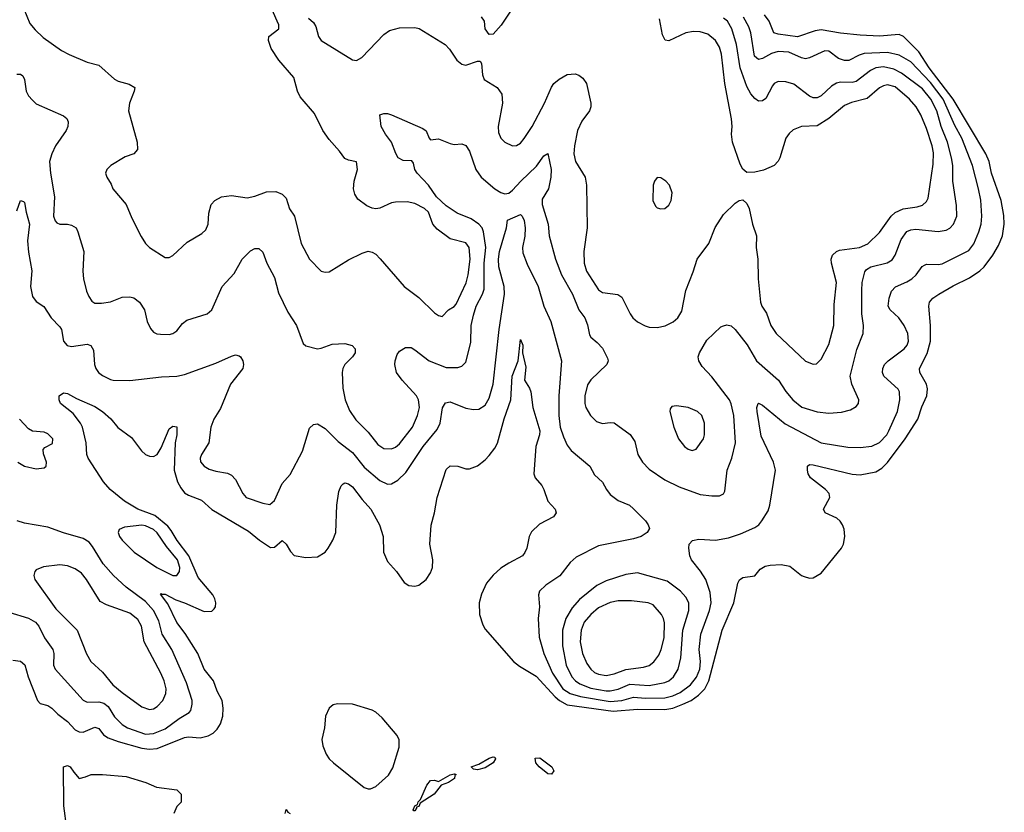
# Model space of a CAD drawing. Header units: inches. Extents: x 884549 to 1028252, y 526810 to 653624.
# Tile 714 of 1056: x 973465 to 978509, y 602837 to 606897. Entities that reach past the tile are written whole.
import ezdxf

# ---------------------------------------------------------------- set-up
doc = ezdxf.new("R2010")
doc.units = ezdxf.units.IN
doc.header["$MEASUREMENT"] = 0
doc.layers.add('A9670', color=7, linetype='Continuous')

msp = doc.modelspace()

# ---------------------------------------------------------------- linework, layer by layer
at = {"layer": 'A9670', "color": 5}
for points, elevation in [([(973470.5, 606990.5), (973517.8, 606877.8), (973544.1, 606844.1), (973585.5, 606805.5), (973679.6, 606739.6), (973718.4, 606718.4), (973810, 606678.6), (973870, 606663.2), (973950, 606591.6), (973970, 606581.3), (974025.7, 606565.7), (974054.4, 606550), (974051.8, 606530), (974027.9, 606470), (974022.8, 606430), (974067.6, 606270), (974068.5, 606231.5), (974050.3, 606209.7), (974006.1, 606193.9), (973931.3, 606150), (973911.3, 606130), (973904, 606110), (973911, 606090), (973933.8, 606053.8), (973941.6, 606030), (974010.3, 605950), (974039.3, 605879.3), (974086.6, 605786.6), (974110, 605750.7), (974130.7, 605730), (974210, 605678), (974230, 605678), (974250, 605688.2), (974323.5, 605756.5), (974398, 605802), (974418.9, 605821.1), (974430.9, 605850), (974433.7, 605906.3), (974446, 605950), (974464.5, 605970), (974499, 605990), (974550, 605996.4), (974630, 605984.2), (974670, 605992.6), (974730, 606014.4), (974776.9, 606016.9), (974810, 606002.6), (974830, 605983), (974847.7, 605927.7), (974872.6, 605890), (974906.3, 605750), (974949.4, 605669.4), (975009.2, 605609.2), (975030, 605603.7), (975050, 605605.7), (975150, 605666.4), (975219.7, 605700.3), (975250, 605710.4), (975270, 605706.4), (975290, 605694.9), (975312.4, 605672.4), (975434.4, 605530), (975510, 605474.6), (975590, 605395.6), (975610, 605381.7), (975630, 605375.8), (975661.7, 605410), (975690, 605427), (975701.1, 605438.9), (975751.8, 605548.2), (975762, 605590), (975772.4, 605670), (975767.5, 605730), (975750, 605753.1), (975670, 605774), (975603.2, 605823.2), (975581.8, 605850), (975559.9, 605910), (975538.4, 605930), (975490, 605955.4), (975450, 605964.2), (975390, 605962.9), (975370, 605959.4), (975310, 605932.1), (975290, 605928.2), (975270, 605931.6), (975243.8, 605943.8), (975197.7, 605977.7), (975182.3, 606002.3), (975175.8, 606030), (975179.2, 606070), (975195.8, 606130), (975190, 606169.2), (975150, 606176.4), (975130, 606186.2), (975104, 606224), (975050, 606282.6), (975018.2, 606330), (974975.4, 606415.4), (974901.7, 606501.6), (974888.9, 606530), (974870, 606600.7), (974792.8, 606690), (974753.6, 606750), (974739.5, 606790), (974741.2, 606810), (974792.7, 606850), (974791.8, 606870), (974784.5, 606890), (974739.5, 606990)], 2180), ([(975990, 606955.8), (975932.1, 606867.9), (975890, 606822), (975870, 606821.2), (975849.6, 606850), (975846, 606890), (975830, 606912)], 2180), ([(973430, 603616.9), (973470, 603611.1), (973491.6, 603591.6), (973508.2, 603530), (973556.3, 603410), (973570, 603394.5), (973610, 603383.2), (973630, 603370.2), (973660.2, 603340.2), (973710, 603302.6), (973750, 603259.3), (973770, 603249), (973790, 603247.4), (973850, 603273.5), (973870, 603265.4), (973894.4, 603234.4), (973918.7, 603218.7), (973970, 603199), (974090, 603164.5), (974130, 603160.7), (974170, 603163.3), (974310, 603220.1), (974330, 603222.7), (974390, 603218.2), (974430.8, 603229.2), (974457, 603243), (974476.9, 603263.1), (974493.1, 603290), (974505.2, 603330), (974507.7, 603370), (974501.5, 603410), (974477.2, 603457.2), (974457.5, 603510), (974410.5, 603570), (974377.1, 603650), (974312.3, 603752.3), (974269.7, 603809.7), (974224.1, 603904.1), (974186.3, 603953.7), (974190, 603958), (974193.9, 603953.9), (974210, 603953.6), (974264.3, 603924.3), (974310.1, 603910.1), (974410, 603865.3), (974450, 603867.6), (974461.3, 603878.7), (974468.1, 603890), (974469.9, 603910), (974464.7, 603930), (974453.9, 603950), (974379, 604039), (974330.9, 604150), (974271, 604229), (974240.9, 604280.9), (974223.1, 604303.1), (974157.5, 604357.5), (974070, 604389.1), (974002, 604430), (973928.6, 604490), (973894.5, 604530), (973816.4, 604650), (973809.8, 604670), (973806.4, 604730), (973786.3, 604810), (973776.5, 604830), (973739.5, 604879.5), (973674.7, 604930), (973666.8, 604950), (973667.4, 604970), (973690, 604985.7), (973710, 604982.3), (973755.8, 604955.8), (973850, 604916.2), (973890, 604890.2), (973931.5, 604851.5), (973968.6, 604808.6), (974037.4, 604757.4), (974088.6, 604688.6), (974110, 604670.3), (974130, 604660.8), (974150, 604659), (974170, 604670.3), (974190, 604704.4), (974230, 604800.8), (974250, 604815.3), (974270, 604811), (974270.1, 604769.9), (974261.2, 604730), (974256.4, 604590), (974273.2, 604530), (974290, 604498.2), (974310, 604472.9), (974330, 604460.5), (974396, 604436), (974450, 604387), (974637.6, 604277.6), (974694, 604230), (974750, 604193), (974770, 604195.2), (974810, 604228.9), (974830, 604210.3), (974852.3, 604172.3), (974871.8, 604151.8), (974930, 604141.3), (974990, 604144.9), (975029.6, 604170), (975046, 604190), (975069.8, 604230.2), (975085.1, 604270), (975089.6, 604410), (975100.7, 604479.3), (975111.3, 604508.7), (975121.4, 604518.5), (975130, 604523.8), (975150, 604519.6), (975170, 604504.2), (975219.2, 604439.2), (975263.9, 604390), (975308.3, 604310), (975326.6, 604250), (975329.1, 604169.1), (975350, 604121.5), (975395.2, 604070), (975434, 604014), (975458.6, 603998.6), (975490, 603995.2), (975510, 604001.1), (975547, 604030), (975570, 604064), (975579.9, 604090), (975580.6, 604130), (975565.4, 604210), (975572.1, 604307.9), (975589.8, 604370), (975603.5, 604450), (975650, 604593), (975670, 604611.5), (975710, 604610.3), (975750, 604596.5), (975770, 604596), (975810, 604611.6), (975850, 604642.3), (975870, 604664.4), (975898.4, 604701.6), (975911.9, 604728.1), (975947.1, 604852.9), (975980.7, 604950), (975988.1, 605070), (976019.3, 605150), (976030, 605258.8), (976042.4, 605230), (976040.4, 605190), (976057.2, 605117.2), (976051.1, 605050), (976076.5, 605010), (976083.8, 604990), (976093.6, 604910), (976129.3, 604790), (976127.5, 604770), (976108.4, 604710), (976098.9, 604570), (976105.3, 604550), (976139.5, 604510), (976150.3, 604490), (976170.4, 604430), (976207.7, 604390), (976213.4, 604370), (976198.8, 604350), (976127.9, 604312.1), (976087.1, 604272.9), (976075.2, 604250), (976062.4, 604190), (976053.2, 604166.8), (976040.3, 604150), (975970, 604113.6), (975930, 604087.1), (975890, 604051.9), (975855.8, 604010), (975830, 603953.5), (975818.1, 603910), (975820.1, 603850), (975837.3, 603797.3), (975850, 603774.4), (975993.8, 603610), (976025, 603585), (976110, 603534.1), (976208.7, 603428.7), (976230.1, 603410), (976270, 603388.1), (976504.7, 603355.3), (976630, 603365.7), (976770, 603362.6), (976810, 603370.9), (976862.7, 603390), (976904, 603410), (976942.5, 603437.5), (976973.9, 603470), (976995.7, 603510), (977062.8, 603770), (977123, 603910), (977143.9, 604010), (977152.2, 604027.7), (977170, 604039.5), (977230, 604048.8), (977258.2, 604081.8), (977283.1, 604096.9), (977310, 604103.2), (977366.3, 604106.3), (977410, 604097.7), (977470, 604050.2), (977484, 604044), (977510, 604036.8), (977530, 604038.6), (977570, 604061.3), (977675, 604190), (977684.3, 604210), (977691.1, 604250), (977687.6, 604287.6), (977680.4, 604310), (977668.3, 604328.3), (977650, 604342.7), (977591.1, 604371.1), (977582.4, 604390), (977615.1, 604450), (977610.9, 604470), (977592, 604490), (977516.4, 604550), (977504.5, 604570), (977499.8, 604590), (977501.3, 604610), (977510, 604618), (977530, 604617.2), (977730, 604568.9), (977770, 604565.4), (977850, 604580.5), (977881.1, 604598.9), (977910, 604627.8), (978000.1, 604750), (978065.6, 604850), (978086.1, 604913.9), (978111.9, 604970), (978114.9, 605005.1), (978110, 605029.6), (978076.3, 605090), (978074.1, 605110), (978113.3, 605186.8), (978129.9, 605250), (978130.9, 605330.9), (978121.2, 605430), (978124.7, 605450), (978142.4, 605470), (978173, 605490), (978246.3, 605533.7), (978330, 605574.1), (978384, 605610), (978404.9, 605630), (978450.4, 605690), (978479.7, 605740.3), (978499, 605790), (978508.6, 605850), (978506.1, 605893.9), (978492.2, 605970), (978443.2, 606110), (978431.2, 606170), (978413.7, 606210), (978246.1, 606490), (978123.2, 606650), (978070, 606732.7), (977992.4, 606810), (977970, 606820.4), (977870, 606811.8), (977770, 606818), (977670, 606827.2), (977570, 606844.8), (977539.6, 606840.4), (977450, 606808.9), (977350, 606821.9), (977328.7, 606830), (977304.7, 606890), (977280.8, 606920.8)], 2120), ([(973450, 605917.3), (973469.8, 605970), (973485.2, 605965.2), (973490, 605961), (973497.5, 605910), (973515.2, 605850), (973504.8, 605764.8), (973510, 605706.8), (973527.3, 605610), (973519.7, 605530), (973530, 605479.1), (973550, 605454), (973588.4, 605428.4), (973625.7, 605370), (973670, 605323.7), (973679.1, 605310), (973689.3, 605250), (973708.6, 605228.6), (973730, 605223.2), (973810, 605234.9), (973830, 605227.3), (973843.4, 605203.4), (973849, 605130), (973855.3, 605110), (973868.7, 605090), (973890, 605073.4), (973930, 605052.9), (973944.7, 605050), (974030, 605047.9), (974191.9, 605068.1), (974270, 605070.9), (974310, 605079.4), (974470, 605137.7), (974550, 605174), (974570, 605179.5), (974590, 605175.5), (974596.3, 605170), (974608.7, 605148.7), (974612.2, 605130), (974608.8, 605110), (974544.8, 605030), (974494.4, 604905.6), (974459.7, 604850), (974444.5, 604810), (974434, 604730), (974396.5, 604670), (974389.1, 604650), (974391.7, 604631.7), (974410.4, 604610), (974435.2, 604595.2), (974470, 604583.5), (974530, 604573.2), (974550, 604563.2), (974570, 604541.1), (974607.8, 604470), (974624.9, 604450), (974710, 604419.7), (974746, 604414), (974770, 604434.3), (974810, 604520.4), (974850, 604567.3), (974913.2, 604686.8), (974950, 604804), (974970, 604823.8), (974990, 604826.7), (975030, 604803.1), (975096, 604736), (975170, 604679.3), (975230, 604604), (975310, 604535.6), (975350, 604518), (975370, 604519.6), (975402.7, 604537.3), (975443, 604577), (975532.5, 604710), (975602.8, 604797.2), (975618.4, 604830), (975630.7, 604909.3), (975645.7, 604934.3), (975670, 604939.6), (975750, 604906.9), (975790, 604899.6), (975817.4, 604902.6), (975850, 604922), (975870, 604958.4), (975890.4, 605029.6), (975920.8, 605310), (975949.2, 605490), (975947, 605530), (975919.8, 605630), (975917.5, 605670), (975922.9, 605710), (975958.5, 605830), (975964.2, 605870), (976030, 605898.2), (976039.1, 605890), (976048.9, 605868.9), (976054, 605830), (976052.4, 605787.6), (976040.4, 605730), (976042.7, 605702.7), (976064.1, 605644.1), (976120.9, 605530), (976149.4, 605429.4), (976185, 605350), (976240.7, 605150), (976227.5, 604970), (976227.3, 604870), (976233.2, 604810), (976250, 604760.2), (976270, 604716.9), (976289.6, 604689.6), (976386, 604610), (976410, 604564.9), (976450, 604528.2), (976470.2, 604490), (976490, 604464.7), (976530, 604434.2), (976588.4, 604410), (976610, 604391.6), (976670.3, 604330), (976684.9, 604310), (976690.4, 604290), (976679.3, 604270), (976647.7, 604250), (976610, 604237.2), (976430, 604202.4), (976315.5, 604144.5), (976284.2, 604115.8), (976231.5, 604048.5), (976159.5, 604000.5), (976128.5, 603970), (976122, 603950), (976128.5, 603890), (976121.7, 603830), (976126.4, 603733.6), (976149.4, 603650), (976195.1, 603550), (976247.7, 603470), (976285.1, 603445.1), (976337.8, 603430), (976490, 603404.6), (976550, 603409.8), (976610, 603426.9), (976670, 603422.3), (976770, 603423.6), (976810, 603433.2), (976848.4, 603450), (976901.5, 603490), (976931.6, 603528.4), (976949.5, 603570), (976953, 603610), (976945.3, 603670), (976955, 603750), (976999.3, 603870), (977007.5, 603910), (977001.9, 603961.9), (976979.1, 604030), (976952.4, 604072.4), (976906.6, 604130), (976898.2, 604150), (976892.4, 604190), (976895.1, 604210), (976911.1, 604228.9), (976943.5, 604236.5), (977030, 604231), (977096.5, 604243.5), (977157.5, 604262.6), (977230, 604296.1), (977250.6, 604309.4), (977267.2, 604330), (977298.4, 604381.6), (977308.4, 604410), (977336.4, 604590), (977325.6, 604630), (977263.6, 604763.6), (977242.7, 604890), (977241.4, 604910), (977247.6, 604930), (977250, 604932), (977270, 604922.3), (977386.2, 604826.2), (977570, 604729.5), (977707.1, 604707.1), (977770, 604705.4), (977830, 604711.8), (977870, 604730.2), (977907.5, 604770), (977917.9, 604790), (977962.2, 604890), (977973.2, 604950), (977971.7, 604990), (977964.9, 605004.9), (977892, 605070), (977884.8, 605090), (977886.2, 605110), (977894.8, 605130), (977913.1, 605150), (977995.3, 605210), (978010.6, 605230), (978018, 605250), (978014.5, 605290), (977996.2, 605330), (977968.8, 605370), (977924.5, 605410), (977914.4, 605430), (977918.1, 605470), (977930, 605507), (977951.1, 605528.9), (978010, 605553.5), (978035.8, 605570), (978057.1, 605590), (978087.9, 605632.1), (978100, 605640), (978110, 605644.7), (978170, 605642.2), (978190, 605646.4), (978326.2, 605713.8), (978352.1, 605747.9), (978377.8, 605810), (978390.6, 605850), (978394.3, 605890), (978388.4, 605971.6), (978377.3, 606030), (978345.1, 606150), (978291.5, 606290), (978255.6, 606355.6), (978196.3, 606490), (978130, 606575.8), (978030, 606680.1), (977970, 606714.4), (977910, 606728.7), (977790, 606722.9), (977764.6, 606715.4), (977712.5, 606687.5), (977690, 606687), (977658.8, 606698.8), (977610, 606735.5), (977590, 606736.8), (977510, 606701.1), (977490, 606696.8), (977470, 606701.1), (977404.2, 606730), (977350, 606733.9), (977316.3, 606723.7), (977270, 606697.7), (977250, 606692.4), (977229.4, 606710), (977209.5, 606829.5), (977199.4, 606859.4), (977172.8, 606910)], 2140), ([(973450, 606618), (973470, 606618.4), (973480.5, 606610), (973490, 606591), (973498.4, 606530), (973510, 606507.2), (973530, 606483.7), (973550, 606466.3), (973690, 606404.9), (973707.3, 606390), (973714.2, 606374.2), (973712, 606350), (973702.8, 606330), (973648.4, 606250), (973629.3, 606210), (973618, 606170), (973622.2, 606110), (973643.5, 605990), (973639, 605890), (973646.7, 605866.7), (973656, 605856), (973670, 605848.8), (973710, 605848.9), (973730, 605844.2), (973754, 605830), (973763.1, 605810), (973793.8, 605710), (973789.1, 605609.1), (973791.6, 605570), (973806.9, 605506.9), (973818.6, 605478.5), (973834.7, 605454.7), (973850, 605444.9), (973884, 605444), (973930, 605451.6), (973990, 605475.2), (974030, 605476.5), (974050, 605471.4), (974078.9, 605450), (974104.6, 605410), (974118.7, 605350), (974134.4, 605314.4), (974150, 605295.5), (974167.7, 605287.7), (974186.1, 605286.1), (974230, 605284.7), (974250, 605289.2), (974270, 605302.3), (974299.8, 605340.2), (974321.8, 605358.2), (974425.2, 605390), (974449.6, 605410), (974502, 605530), (974563.3, 605596.7), (974605.4, 605670), (974646.7, 605713.3), (974670, 605724.2), (974690, 605725.3), (974710, 605705.5), (974731.9, 605650), (974770, 605575.5), (974790, 605497.1), (974838.4, 605398.4), (974883.2, 605330), (974918, 605238), (974930, 605226), (974990, 605211), (975010, 605214), (975065.4, 605234.6), (975130, 605237.6), (975168.2, 605228.2), (975184, 605210), (975184, 605190), (975170.6, 605170), (975130.4, 605130), (975120.3, 605110), (975116.9, 605090), (975119.7, 605010), (975131.8, 604950), (975154.2, 604894.2), (975186.7, 604846.7), (975250, 604784.5), (975300, 604720), (975330, 604700.9), (975370, 604698.1), (975390, 604706.6), (975410, 604724.3), (975477.1, 604810), (975503.2, 604870), (975513.1, 604910), (975508.5, 604950), (975498.4, 604970), (975424.6, 605050), (975395.3, 605090), (975386.2, 605130), (975388.4, 605150), (975398.6, 605181.4), (975410, 605199.1), (975441.7, 605218.3), (975470, 605216.9), (975490, 605206.3), (975562, 605150), (975650, 605114.7), (975710, 605115.6), (975730, 605122.6), (975750, 605143), (975775.9, 605244.1), (975777.5, 605330), (975790, 605383.8), (975803.4, 605430), (975835.4, 605490), (975843.8, 605516.2), (975844.1, 605650), (975853.3, 605730), (975841.5, 605810), (975833.9, 605830), (975817.8, 605850), (975777.3, 605877.3), (975705.6, 605905.6), (975650, 605943), (975599.3, 605990), (975558.8, 606050), (975500.6, 606110), (975489.8, 606130), (975482.4, 606162.4), (975474.2, 606174.2), (975430, 606175.4), (975404.2, 606190), (975391, 606211), (975369.7, 606270), (975338.3, 606310), (975316.3, 606350), (975309.4, 606410), (975330, 606417), (975350, 606416), (975370, 606408.8), (975530, 606339.5), (975547.2, 606327.2), (975562, 606290), (975570, 606280.7), (975610, 606285.7), (975670, 606262.4), (975690, 606258), (975730, 606260.5), (975750, 606253), (975770, 606224), (975801.1, 606130), (975828.3, 606090), (975898.7, 606030), (975930, 606011.3), (975950, 606005.2), (975970, 606008.2), (975990, 606023.6), (976031.6, 606070), (976113.1, 606146.9), (976150, 606199.1), (976170, 606211), (976186.7, 606130), (976186.5, 606090), (976173.8, 606030), (976142.2, 605977.8), (976141.1, 605950), (976172.4, 605850), (976177.6, 605790), (976210.2, 605670), (976241, 605590), (976296.8, 605490), (976329.2, 605410), (976360.7, 605370), (976373.8, 605333.8), (976383.2, 605283.2), (976390.3, 605270), (976423.5, 605243.5), (976450, 605214.9), (976476.9, 605163.1), (976478.9, 605150), (976472.2, 605130), (976390, 605052.4), (976373.6, 605026.4), (976359.3, 604970), (976359.2, 604930), (976364.7, 604910), (976388.8, 604868.8), (976419, 604839), (976450, 604828.3), (976490, 604833.8), (976510, 604831.3), (976591.8, 604771.8), (976615.9, 604735.9), (976631.6, 604670), (976654.9, 604630), (976690, 604594.9), (976770, 604540.3), (976843.4, 604503.4), (976950, 604465.5), (977010, 604457.3), (977050, 604458), (977070, 604468), (977077.8, 604482.2), (977088.9, 604590), (977112.5, 604650), (977131.6, 604730), (977123.5, 604870), (977109.8, 604929.8), (977100.4, 604950), (977010, 605067.8), (976961, 605121), (976943.5, 605150), (976939.7, 605170), (976946.9, 605190), (976984.8, 605255.2), (977056.9, 605323.1), (977070, 605328.9), (977086.7, 605333.3), (977110, 605329.1), (977130, 605310.2), (977190.7, 605230.7), (977239, 605150), (977352.2, 605050), (977390, 604992.2), (977425.7, 604950), (977472.3, 604912.3), (977550, 604887.8), (977610, 604880.6), (977674.1, 604885.9), (977720.9, 604899.1), (977750, 604914.9), (977762.4, 604930), (977764, 604950), (977728, 605030), (977719.4, 605070), (977753.4, 605206.6), (977786.2, 605290), (977787, 605330), (977778.4, 605390), (977778.7, 605510), (977781.1, 605550), (977794.1, 605605.9), (977802.8, 605617.2), (977824.2, 605630), (977909.3, 605650.7), (977933.6, 605666.4), (977948.8, 605691.2), (977980.6, 605770), (978010, 605811), (978030, 605820.6), (978055.6, 605824.4), (978170, 605812.1), (978210, 605817.8), (978230.4, 605829.6), (978249, 605850), (978265.2, 605890), (978264.5, 605944.5), (978244.9, 606070), (978245.8, 606150), (978238.3, 606190), (978218.3, 606270), (978185.7, 606350), (978163.4, 606430), (978132.5, 606490), (978090, 606542.1), (977982.5, 606622.5), (977943.2, 606643.2), (977890, 606655.2), (977850.4, 606649.6), (977822.8, 606637.2), (977750, 606580.5), (977730, 606575.2), (977670, 606576.8), (977648.5, 606571.5), (977623.7, 606556.3), (977570, 606506.3), (977550, 606496.8), (977530, 606496.2), (977510, 606505), (977430, 606566.4), (977390, 606578.7), (977350, 606580.5), (977330, 606569.6), (977321.5, 606558.5), (977287.6, 606492.4), (977270, 606480.4), (977250, 606479.8), (977230, 606493.1), (977210, 606516.8), (977190, 606554.8), (977156.1, 606650), (977136.9, 606770), (977112.5, 606850), (977090.5, 606890), (977070, 606903.9)], 2160), ([(974945.1, 606905.1), (974970, 606881.6), (974981.2, 606861.2), (974996, 606810), (975009.4, 606789.4), (975170, 606690.4), (975190, 606688.2), (975217.1, 606702.9), (975330, 606820.5), (975358.7, 606841.3), (975410, 606854.4), (975490, 606857.1), (975511.9, 606851.9), (975644, 606770), (975666.1, 606746.1), (975704.4, 606690), (975730, 606668.5), (975750, 606664.6), (975810, 606684.2), (975823.5, 606683.5), (975830, 606672), (975835, 606615), (975844.9, 606590), (975910.3, 606550), (975935.1, 606515.1), (975938.4, 606470), (975916.6, 606350), (975918.3, 606318.3), (975930.1, 606290.1), (975950, 606270.2), (975990, 606250.2), (976010, 606252.6), (976030, 606264.4), (976050, 606289), (976090, 606350.2), (976153.1, 606470), (976188.4, 606551.6), (976201.4, 606570), (976228, 606592), (976270, 606615.2), (976310, 606620.2), (976330, 606612.6), (976350, 606597.4), (976368.1, 606570), (976390.9, 606470), (976391, 606450), (976384.7, 606430), (976343.8, 606376.2), (976322.6, 606330), (976306.2, 606250), (976304.4, 606210), (976313, 606170), (976360.9, 606090), (976368.6, 606050), (976371.7, 605830), (976354.8, 605710), (976357.2, 605650), (976368.9, 605608.9), (976430, 605513.4), (976450, 605499.3), (976528.6, 605488.6), (976550, 605475.6), (976591.5, 605390), (976606.3, 605370), (976629.5, 605349.5), (976668.8, 605328.8), (976690, 605321.5), (976730, 605319.4), (976771, 605329), (976811.6, 605348.4), (976836.8, 605370), (976856.4, 605403.5), (976877.5, 605510), (976915.6, 605604.4), (976934.6, 605670), (976994.8, 605750), (977028, 605832), (977070, 605898.7), (977130, 605957.1), (977150, 605970.5), (977170, 605973.4), (977190, 605954.8), (977201.1, 605930), (977219.6, 605850), (977239.6, 605790), (977237.6, 605730), (977245.8, 605670), (977248.4, 605570), (977259, 605450), (977266.9, 605430), (977290, 605392.7), (977312, 605330), (977340.7, 605290), (977490, 605148), (977530, 605131.6), (977545.9, 605134.1), (977570, 605157.1), (977610, 605233.4), (977636, 605330), (977637.5, 605437.5), (977649.8, 605550), (977622.9, 605650), (977622.3, 605670), (977628.6, 605691.4), (977649.7, 605710), (977664.5, 605715.5), (977766.6, 605730), (977810, 605749.4), (977870, 605807.3), (977928.6, 605890), (977950, 605909.5), (977990, 605928.5), (978062.3, 605937.7), (978090, 605947), (978110, 605966), (978117.8, 605982.2), (978143.6, 606156.4), (978145.4, 606214.6), (978139, 606250), (978110, 606339.2), (978080.4, 606410), (978057.1, 606450), (978022.3, 606490), (977950, 606552.5), (977910, 606562.6), (977890, 606558.4), (977870, 606547.4), (977806.8, 606493.2), (977726.6, 606473.4), (977690, 606457), (977610.2, 606390), (977550, 606353.6), (977470, 606348.8), (977427.2, 606332.8), (977406.3, 606313.7), (977390.3, 606290), (977358, 606190), (977350, 606172.7), (977330, 606149.6), (977274.3, 606125.7), (977230, 606115.1), (977190, 606114), (977170, 606131.8), (977156, 606156), (977116, 606270), (977110.9, 606310), (977114.2, 606350), (977110.7, 606389.3), (977077.6, 606570), (977060, 606720), (977050, 606756.8), (977030, 606790.7), (976990, 606823.4), (976950, 606834.1), (976916.7, 606836.7), (976878, 606830), (976790, 606788.2), (976771.7, 606791.7), (976758.5, 606818.5), (976741.9, 606901.9)], 2180), ([(973456.3, 604630), (973489.2, 604609.2), (973550, 604596.5), (973590, 604601.3), (973600.7, 604610), (973602.6, 604630), (973587.8, 604672.2), (973585.4, 604694.6), (973594.7, 604705.3), (973633.6, 604726.4), (973634.5, 604750), (973610, 604775.6), (973590, 604783.6), (973530, 604789.6), (973510, 604801.6), (973464.5, 604850)], 2140), ([(973410, 603862.2), (973510, 603831.2), (973545.3, 603810), (973564, 603790), (973592, 603730), (973634.3, 603670), (973640.2, 603650), (973638.3, 603590), (973647.2, 603570), (973790, 603411.1), (973810, 603401.7), (973870, 603402.5), (973895.8, 603395.8), (973918.3, 603378.3), (973950, 603325.8), (973990, 603287.4), (974016.9, 603270), (974110, 603236.4), (974150, 603240.8), (974210, 603265), (974282.5, 603317.6), (974332.4, 603347.6), (974341, 603359), (974349.2, 603390), (974348, 603410), (974320, 603500), (974244.3, 603670), (974195.6, 603750), (974177.6, 603817.7), (974150.9, 603870), (974110, 603916.7), (974010.4, 603990.4), (973945.5, 604050), (973893.1, 604110), (973838.3, 604198.3), (973820.2, 604220.2), (973790, 604239.8), (973690, 604267.8), (973610, 604297.8), (973490, 604318), (973452.7, 604330)], 2140), ([(973706.3, 602753.7), (973691.3, 602870), (973690, 603070.3), (973710, 603077), (973724, 603070), (973741.8, 603041.8), (973770, 603010.8), (973802, 603018), (973830.7, 603030.7), (973889.3, 603030.7), (974010, 603020.7), (974112, 602990), (974166.4, 602966.4), (974270, 602951.3), (974292, 602930), (974291.6, 602888.4), (974270, 602866), (974254, 602830)], 2080), ([(974824.5, 602830), (974829.5, 602850.5), (974838, 602838), (974850, 602830.8)], 2080)]:
    msp.add_lwpolyline(points, dxfattribs=dict(at, elevation=elevation))
for points, elevation in [([(976730, 606089.2), (976716.3, 606070), (976710.4, 606049.6), (976708.8, 605970), (976721.7, 605941.7), (976730, 605933.4), (976750, 605928.7), (976770, 605930.4), (976790, 605946), (976802, 605970), (976807.8, 606010), (976793.3, 606050), (976775.6, 606070), (976750, 606086.6)], 2220), ([(976830, 604919.2), (976805.1, 604914.9), (976796.4, 604903.6), (976794.9, 604890), (976816, 604810), (976840.2, 604750), (976870, 604710.3), (976890, 604696.5), (976910, 604690.3), (976930, 604697.6), (976967.6, 604750), (976973.5, 604770), (976972.7, 604830), (976959.3, 604870), (976937.4, 604890), (976890, 604909.8)], 2180), ([(974090, 604307.5), (974002.7, 604297.3), (973974.6, 604285.4), (973968.7, 604270), (973976.6, 604250), (973990.8, 604230), (974051, 604170), (974168.4, 604090), (974250, 604049.4), (974270, 604050.2), (974284.4, 604070), (974286.1, 604090), (974273.7, 604130), (974217.9, 604197.9), (974170, 604267.5), (974150, 604285.4), (974110, 604305)], 2140), ([(973670, 604103.9), (973586.5, 604093.5), (973550, 604078), (973543, 604070), (973537.1, 604050), (973542, 604030), (973650, 603879.1), (973759.3, 603770), (973807.7, 603647.7), (973830.1, 603610.1), (973890, 603554.9), (973941.7, 603490), (973990, 603450.1), (974090, 603377.1), (974130, 603362.9), (974150, 603366.5), (974170, 603378.6), (974198, 603410), (974214, 603446), (974214.9, 603470), (974204.6, 603510), (974187.7, 603550), (974103.2, 603710), (974089.9, 603789.9), (974070, 603824.8), (974030, 603856.6), (973910, 603898.7), (973877.1, 603917.1), (973808, 604030), (973781, 604061), (973750, 604084.4), (973710, 604099.9)], 2160), ([(976630, 604063.8), (976570, 604054.6), (976470, 604022.2), (976421.5, 603998.5), (976333, 603927), (976295.7, 603884.3), (976263.1, 603830), (976245.2, 603770), (976245, 603690), (976264.5, 603590), (976293.9, 603530), (976311.4, 603510), (976334.3, 603494.3), (976390, 603473.2), (976470, 603459.5), (976490, 603458.8), (976530, 603467.3), (976590, 603492.6), (976690, 603486.7), (976770, 603501.7), (976790, 603510.1), (976814.3, 603530), (976838.5, 603570), (976852.3, 603627.7), (976861.5, 603770), (976891.9, 603870), (976892.4, 603910), (976878, 603938), (976850, 603968.8), (976781.1, 604021.1)], 2160), ([(976530, 603919.7), (976490, 603912.3), (976430, 603884.2), (976390.9, 603850), (976357, 603810), (976341.4, 603770), (976336.6, 603710), (976347.4, 603650), (976370, 603599), (976391.2, 603570), (976410, 603553.7), (976430, 603544.2), (976470, 603538.4), (976510, 603545.9), (976570, 603568.8), (976660, 603580), (976690, 603589.4), (976712.6, 603607.4), (976738.4, 603641.6), (976751.1, 603670), (976766.8, 603730), (976767.7, 603807.7), (976762.8, 603830), (976751.9, 603850), (976710, 603900.3), (976684, 603910), (976599.2, 603919.2)], 2180), ([(975092.2, 603392.2), (975070, 603386.8), (975050, 603369.8), (975031.3, 603330), (975027.1, 603270), (975012.7, 603210), (975017.1, 603177.1), (975034.9, 603134.9), (975050.9, 603110), (975073.1, 603090), (975230, 602964.6), (975250, 602956.8), (975262.4, 602957.6), (975290, 602969.2), (975353.6, 603026.4), (975376.3, 603063.8), (975408.4, 603170), (975408.7, 603208.7), (975398.7, 603230), (975321.5, 603321.5), (975290, 603349), (975270, 603360.2), (975170, 603390.7)], 2120), ([(975810, 603055.1), (975790, 603058), (975778, 603070), (975816.8, 603083.2), (975870, 603114), (975890, 603121.3), (975898.9, 603118.9), (975902.4, 603110), (975890.2, 603090), (975850, 603065.3)], 2080), ([(976190, 603032), (976170, 603034.7), (976126.2, 603070), (976108.8, 603090), (976105.4, 603114.6), (976130, 603115.8), (976190.1, 603070.1), (976201.1, 603050)], 2080), ([(975490, 602843.6), (975483.9, 602843.9), (975480.9, 602850), (975488.6, 602870), (975503.2, 602876.8), (975505.4, 602890), (975518.3, 602901.7), (975550, 602975.3), (975570, 603000.3), (975590, 603001.7), (975610, 602994.9), (975670, 603028.2), (975690, 603033.7), (975701, 603030), (975694.9, 603025.1), (975693.1, 603010), (975662, 602990), (975624.4, 602975.6), (975587.6, 602930), (975516.7, 602883.3), (975510, 602866), (975496.9, 602863.1), (975498.5, 602858.5)], 2080)]:
    msp.add_lwpolyline(points, close=True, dxfattribs=dict(at, elevation=elevation))

doc.saveas('drawing.dxf')
